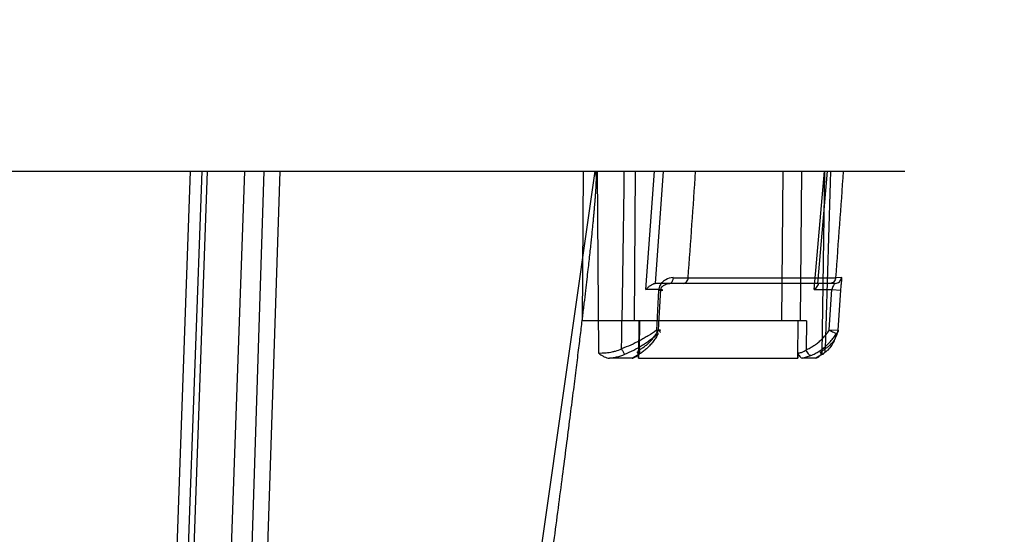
# Model space of a CAD drawing. Header units: millimetres. Extents: x 0 to 297, y 0 to 210.
# Tile 395 of 401: x 242.352 to 242.747, y 158.98 to 159.187. Entities that reach past the tile are written whole.
import ezdxf

# ---------------------------------------------------------------- set-up
doc = ezdxf.new("R2010")
doc.units = ezdxf.units.MM
doc.header["$LTSCALE"] = 16.335
doc.layers.get('0').update_dxf_attribs({"linetype": 'CONTINUOUS'})
doc.layers.add('AXES_REF', color=7, linetype='CONTINUOUS')
doc.layers.add('INTFCLR_144815', color=7, linetype='CONTINUOUS')

msp = doc.modelspace()

# ---------------------------------------------------------------- linework, layer by layer
at = {"color": 7, "linetype": 'Continuous'}
for radius in [4.84791, 4.8475, 4.81646]:
    msp.add_circle((241.50691, 154.95648), radius, dxfattribs=at)
msp.add_arc((241.50691, 154.95648), 4.8, 278.27713, 261.72287, dxfattribs=at)
at = {"layer": 'AXES_REF', "color": 7, "linetype": 'Continuous'}
msp.add_arc((241.50691, 154.95648), 4.91, 113.08267, 66.91733, dxfattribs=at)
at = {"layer": 'AXES_REF', "color": 9, "linetype": 'Continuous'}
msp.add_arc((241.50691, 154.95648), 4.42226, 94.41181, 85.58819, dxfattribs=at)
at = {"layer": 'INTFCLR_144815', "color": 6, "linetype": 'Continuous'}
for p, q in [((241.82721, 159.12571), (242.70689, 159.12571)), ((242.60812, 159.06204), (242.60902, 159.07821)), ((242.67663, 159.06204), (242.67771, 159.07821)), ((242.66747, 159.06571), (242.57759, 159.06571)), ((242.6001, 159.05071), (242.60012, 159.05278)), ((242.66407, 159.05278), (242.66405, 159.05071)), ((242.59756, 159.05071), (242.58852, 159.05071)), ((242.6001, 159.05071), (242.60013, 159.05071)), ((242.67117, 159.05071), (242.6657, 159.05071))]:
    msp.add_line(p, q, dxfattribs=at)
at = {"layer": 'INTFCLR_144815', "color": 9, "linetype": 'Continuous'}
for p, q in [((242.42025, 159.12571), (242.40645, 158.73627)), ((242.41091, 158.73563), (242.42504, 159.12571)), ((242.42705, 159.12571), (242.41345, 158.7363)), ((242.44205, 159.12571), (242.42843, 158.73578)), ((242.44985, 159.12571), (242.43731, 158.73643)), ((242.4563, 159.12571), (242.44336, 158.7363)), ((242.58263, 159.12571), (242.49196, 158.49175)), ((242.57759, 159.06571), (242.57799, 159.12571)), ((242.58348, 159.12571), (242.58401, 159.05278)), ((242.59881, 159.12571), (242.59841, 159.06571)), ((242.60309, 159.07821), (242.6065, 159.12571)), ((242.61005, 159.12571), (242.60681, 159.08072)), ((242.65799, 159.12571), (242.65751, 159.06571)), ((242.66545, 159.12571), (242.66497, 159.06571)), ((242.67059, 159.07821), (242.67469, 159.12571)), ((242.67202, 159.08072), (242.6759, 159.12571)), ((242.67372, 159.05278), (242.67485, 159.12571)), ((242.62002, 159.083), (242.67917, 159.083)), ((242.68151, 159.08303), (242.67917, 159.083)), ((242.67904, 159.08071), (242.6068, 159.08071)), ((242.60902, 159.07821), (242.60309, 159.07821)), ((242.60815, 159.07806), (242.60729, 159.06189)), ((242.67059, 159.07821), (242.67771, 159.07821)), ((242.67771, 159.07821), (242.68125, 159.07806)), ((242.68018, 159.06189), (242.68125, 159.07806)), ((242.60023, 159.06571), (242.60013, 159.05071)), ((242.60049, 159.06571), (242.60041, 159.0541)), ((242.66403, 159.05071), (242.66415, 159.06571)), ((242.66747, 159.06571), (242.66737, 159.0541)), ((242.60801, 159.06059), (242.60729, 159.06189)), ((242.67663, 159.06204), (242.68018, 159.06189)), ((242.59945, 159.05177), (242.59756, 159.05071)), ((242.6657, 159.05071), (242.66925, 159.05177)), ((242.67385, 159.05227), (242.67117, 159.05071)), ((242.60013, 159.05071), (242.66403, 159.05071))]:
    msp.add_line(p, q, dxfattribs=at)
for centre, radius, start, end in [((224.64734, 159.36342), 17.94865, 359.013804, 359.241179), ((236.2813, 159.54937), 6.35586, 355.792086, 356.178052), ((270.67624, 158.21233), 28.01397, 178.13157, 178.277305), ((251.87091, 158.44199), 9.21406, 175.744475, 176.01075), ((242.62494, 161.37242), 2.28943, 269.72519, 269.87699)]:
    msp.add_arc(centre, radius, start, end, dxfattribs=at)
at = {"layer": 'INTFCLR_144815', "color": 7, "linetype": 'Continuous'}
msp.add_open_spline([(242.58263, 159.12571), (242.58303, 159.12572), (242.58298, 159.1244), (242.58309, 159.12338), (242.58306, 159.12201), (242.58303, 159.12062), (242.58295, 159.11914), (242.58286, 159.11756), (242.58274, 159.11585), (242.58262, 159.11424), (242.5825, 159.11276), (242.58239, 159.11148), (242.58227, 159.11008), (242.58213, 159.10856), (242.58198, 159.10691), (242.58181, 159.10511), (242.58161, 159.10311), (242.58139, 159.1009), (242.58114, 159.0985), (242.58086, 159.09587), (242.58053, 159.09288), (242.58018, 159.08962), (242.57978, 159.08607), (242.57933, 159.08214), (242.57881, 159.07765), (242.57822, 159.07266), (242.57755, 159.06705), (242.57679, 159.06079), (242.57591, 159.05363), (242.57492, 159.04561), (242.57378, 159.03654), (242.57248, 159.02637), (242.57106, 159.01524), (242.56949, 159.00317), (242.56782, 158.99036), (242.56602, 158.97672), (242.56414, 158.96246), (242.56216, 158.94761), (242.5601, 158.93225), (242.55795, 158.91629), (242.5557, 158.8996), (242.55335, 158.8823), (242.55095, 158.86463), (242.54849, 158.84665), (242.54596, 158.82821), (242.54333, 158.80902), (242.54153, 158.79598), (242.54061, 158.7893)], degree=3, knots=[0, 0, 0, 0, 0.003489, 0.00718, 0.010984, 0.015031, 0.019669, 0.023979, 0.029077, 0.034787, 0.038309, 0.042226, 0.046154, 0.050671, 0.055724, 0.060831, 0.066703, 0.073481, 0.080456, 0.088064, 0.096867, 0.107081, 0.116999, 0.128518, 0.142005, 0.157012, 0.172982, 0.191934, 0.212833, 0.236717, 0.26347, 0.2936, 0.327385, 0.362729, 0.401297, 0.441624, 0.484382, 0.528534, 0.574128, 0.621357, 0.671019, 0.723057, 0.775707, 0.828736, 0.883545, 0.940362, 1, 1, 1, 1], dxfattribs=at)
at = {"layer": 'INTFCLR_144815', "color": 9, "linetype": 'Continuous'}
for points, knots in [([(242.61396, 159.08303), (242.61294, 159.08303), (242.61155, 159.08261), (242.61012, 159.08165), (242.60935, 159.08091), (242.60852, 159.07978), (242.60818, 159.07874), (242.60815, 159.07806)], [0, 0, 0, 0, 0.367171, 0.49541, 0.622934, 0.750706, 1, 1, 1, 1]), ([(242.61396, 159.08303), (242.61395, 159.08273), (242.61386, 159.08188), (242.61327, 159.08071), (242.61265, 159.08071)], [0, 0, 0, 0, 0.318547, 1, 1, 1, 1]), ([(242.61811, 159.08071), (242.61859, 159.08071), (242.61965, 159.08133), (242.61999, 159.08243), (242.62002, 159.083)], [0, 0, 0, 0, 0.455538, 1, 1, 1, 1]), ([(242.67917, 159.083), (242.67913, 159.08241), (242.67866, 159.08125), (242.67749, 159.08071), (242.67694, 159.08071)], [0, 0, 0, 0, 0.518368, 1, 1, 1, 1]), ([(242.67904, 159.08071), (242.67965, 159.08071), (242.6809, 159.0812), (242.68147, 159.08242), (242.68151, 159.08303)], [0, 0, 0, 0, 0.498507, 1, 1, 1, 1]), ([(242.68125, 159.07806), (242.68127, 159.0784), (242.68134, 159.07921), (242.68148, 159.08038), (242.68161, 159.08164), (242.68174, 159.08233), (242.68165, 159.08303), (242.68151, 159.08303)], [0, 0, 0, 0, 0.203569, 0.483981, 0.713903, 0.919793, 1, 1, 1, 1]), ([(242.60902, 159.07821), (242.60907, 159.07867), (242.60955, 159.07947), (242.61083, 159.08037), (242.61195, 159.08071), (242.61265, 159.08071)], [0, 0, 0, 0, 0.29032, 0.551496, 1, 1, 1, 1]), ([(242.67904, 159.08071), (242.67892, 159.08071), (242.67865, 159.08033), (242.67809, 159.07963), (242.67779, 159.07878), (242.67771, 159.07821)], [0, 0, 0, 0, 0.12976, 0.406106, 1, 1, 1, 1]), ([(242.60815, 159.07806), (242.60832, 159.07805), (242.60879, 159.07803), (242.61053, 159.078), (242.60931, 159.07819), (242.60902, 159.07821)], [0, 0, 0, 0, 0.202507, 0.666322, 1, 1, 1, 1]), ([(242.60729, 159.06189), (242.60623, 159.06113), (242.60459, 159.06005), (242.60234, 159.05869), (242.60002, 159.0574), (242.59705, 159.05593), (242.59458, 159.05494), (242.59333, 159.05449)], [0, 0, 0, 0, 0.246444, 0.371597, 0.497352, 0.748401, 1, 1, 1, 1]), ([(242.59461, 159.05227), (242.59583, 159.05277), (242.59822, 159.0539), (242.60108, 159.05556), (242.6033, 159.05701), (242.60545, 159.05853), (242.60701, 159.05975), (242.60801, 159.06059)], [0, 0, 0, 0, 0.24967, 0.500011, 0.625913, 0.751557, 1, 1, 1, 1]), ([(242.60041, 159.0541), (242.60086, 159.05433), (242.60173, 159.05483), (242.60298, 159.05572), (242.60417, 159.05675), (242.60528, 159.05791), (242.60633, 159.05918), (242.60728, 159.06056), (242.60785, 159.06154), (242.60812, 159.06204)], [0, 0, 0, 0, 0.13333, 0.269479, 0.4089, 0.551747, 0.697958, 0.847397, 1, 1, 1, 1]), ([(242.60729, 159.06189), (242.60783, 159.06187), (242.60974, 159.06176), (242.6084, 159.06202), (242.60812, 159.06204)], [0, 0, 0, 0, 0.666481, 1, 1, 1, 1]), ([(242.67954, 159.06059), (242.67936, 159.05977), (242.67885, 159.05816), (242.67767, 159.0559), (242.67631, 159.05422), (242.67499, 159.05304), (242.67424, 159.05251), (242.67385, 159.05227)], [0, 0, 0, 0, 0.244822, 0.487043, 0.735739, 0.865788, 1, 1, 1, 1]), ([(242.67493, 159.05449), (242.67531, 159.05471), (242.67602, 159.05517), (242.67727, 159.05621), (242.67854, 159.05769), (242.67961, 159.05971), (242.68003, 159.06115), (242.68018, 159.06189)], [0, 0, 0, 0, 0.138706, 0.271331, 0.520672, 0.759735, 1, 1, 1, 1]), ([(242.67954, 159.06059), (242.67914, 159.0606), (242.6781, 159.06106), (242.67718, 159.06162), (242.67663, 159.06204)], [0, 0, 0, 0, 0.36915, 1, 1, 1, 1]), ([(242.58401, 159.05278), (242.58505, 159.05277), (242.5865, 159.05283), (242.58835, 159.05304), (242.5896, 159.05325), (242.5913, 159.05365), (242.59254, 159.0541), (242.59333, 159.05449)], [0, 0, 0, 0, 0.326262, 0.454305, 0.586758, 0.72382, 1, 1, 1, 1]), ([(242.58852, 159.05071), (242.58889, 159.05077), (242.58983, 159.05091), (242.59189, 159.05132), (242.59355, 159.05183), (242.59461, 159.05227)], [0, 0, 0, 0, 0.180072, 0.452234, 1, 1, 1, 1]), ([(242.59333, 159.05449), (242.59343, 159.05424), (242.59367, 159.05365), (242.59408, 159.0529), (242.59443, 159.05239), (242.59461, 159.05227)], [0, 0, 0, 0, 0.311887, 0.743582, 1, 1, 1, 1]), ([(242.60041, 159.0541), (242.60053, 159.05369), (242.60063, 159.05295), (242.60026, 159.05198), (242.59969, 159.05177), (242.59945, 159.05177)], [0, 0, 0, 0, 0.442967, 0.748897, 1, 1, 1, 1]), ([(242.60041, 159.0541), (242.60021, 159.05389), (242.59996, 159.05356), (242.59948, 159.05316), (242.59967, 159.05272), (242.59996, 159.05278), (242.60012, 159.05278)], [0, 0, 0, 0, 0.416467, 0.658155, 0.772116, 1, 1, 1, 1]), ([(242.66407, 159.05278), (242.66455, 159.05278), (242.66575, 159.05305), (242.66683, 159.05363), (242.66737, 159.0541)], [0, 0, 0, 0, 0.405787, 1, 1, 1, 1]), ([(242.66925, 159.05177), (242.66885, 159.05176), (242.66802, 159.05264), (242.66758, 159.05351), (242.66737, 159.0541)], [0, 0, 0, 0, 0.390085, 1, 1, 1, 1]), ([(242.67493, 159.05449), (242.67471, 159.05432), (242.67431, 159.054), (242.67377, 159.0536), (242.67335, 159.0533), (242.67312, 159.05311), (242.67293, 159.05292), (242.6731, 159.05278), (242.67336, 159.05279), (242.67358, 159.05277), (242.67372, 159.05278)], [0, 0, 0, 0, 0.257378, 0.463382, 0.616219, 0.714549, 0.7643, 0.799948, 0.875711, 1, 1, 1, 1]), ([(242.67385, 159.05227), (242.67425, 159.05237), (242.67503, 159.05304), (242.67503, 159.05402), (242.67493, 159.05449)], [0, 0, 0, 0, 0.461114, 1, 1, 1, 1])]:
    msp.add_open_spline(points, degree=3, knots=knots, dxfattribs=at)
at = {"layer": 'INTFCLR_144815', "color": 6, "linetype": 'Continuous'}
for points, knots in [([(242.60309, 159.07821), (242.60337, 159.07855), (242.60395, 159.07916), (242.60512, 159.08009), (242.60612, 159.08071), (242.6068, 159.08071)], [0, 0, 0, 0, 0.28867, 0.551477, 1, 1, 1, 1]), ([(242.67202, 159.08071), (242.67246, 159.08071), (242.67147, 159.07899), (242.67097, 159.0786), (242.67059, 159.07821)], [0, 0, 0, 0, 0.443803, 1, 1, 1, 1]), ([(242.60801, 159.06059), (242.60771, 159.06002), (242.60707, 159.05893), (242.606, 159.0574), (242.60486, 159.05599), (242.60362, 159.05472), (242.60231, 159.05358), (242.60092, 159.05259), (242.59995, 159.05202), (242.59945, 159.05177)], [0, 0, 0, 0, 0.156022, 0.303695, 0.448127, 0.591149, 0.729129, 0.865341, 1, 1, 1, 1]), ([(242.66737, 159.0541), (242.6679, 159.05432), (242.66895, 159.05483), (242.67045, 159.05572), (242.67187, 159.05674), (242.67321, 159.0579), (242.67447, 159.05917), (242.67562, 159.06055), (242.67631, 159.06154), (242.67663, 159.06204)], [0, 0, 0, 0, 0.139665, 0.280192, 0.421876, 0.564774, 0.708801, 0.853867, 1, 1, 1, 1]), ([(242.66925, 159.05177), (242.66983, 159.05201), (242.67097, 159.05256), (242.67262, 159.05354), (242.6742, 159.05467), (242.67571, 159.05595), (242.67711, 159.05738), (242.6784, 159.05892), (242.67918, 159.06003), (242.67954, 159.06059)], [0, 0, 0, 0, 0.136685, 0.275993, 0.417006, 0.561409, 0.70654, 0.852647, 1, 1, 1, 1]), ([(242.58401, 159.05278), (242.58443, 159.05247), (242.58517, 159.05194), (242.58661, 159.0511), (242.58776, 159.05071), (242.58852, 159.05071)], [0, 0, 0, 0, 0.30748, 0.544766, 1, 1, 1, 1]), ([(242.59756, 159.05071), (242.59796, 159.05071), (242.59897, 159.05121), (242.60011, 159.05204), (242.60012, 159.05278)], [0, 0, 0, 0, 0.352916, 1, 1, 1, 1]), ([(242.66407, 159.05278), (242.66406, 159.0524), (242.66462, 159.05167), (242.66518, 159.05071), (242.6657, 159.05071)], [0, 0, 0, 0, 0.42129, 1, 1, 1, 1]), ([(242.67117, 159.05071), (242.67153, 159.05071), (242.67225, 159.05108), (242.67302, 159.05188), (242.67349, 159.05248), (242.67372, 159.05278)], [0, 0, 0, 0, 0.320986, 0.663583, 1, 1, 1, 1])]:
    msp.add_open_spline(points, degree=3, knots=knots, dxfattribs=at)
at = {"layer": 'INTFCLR_144815', "color": 9, "linetype": 'Continuous'}
for points in [[(242.60812, 159.06204), (242.60841, 159.06178), (242.60912, 159.06103), (242.60873, 159.06104)], [(242.68018, 159.06189), (242.68018, 159.06141), (242.67991, 159.0609), (242.67954, 159.06059)]]:
    msp.add_open_spline(points, degree=3, dxfattribs=at)

doc.saveas('drawing.dxf')
